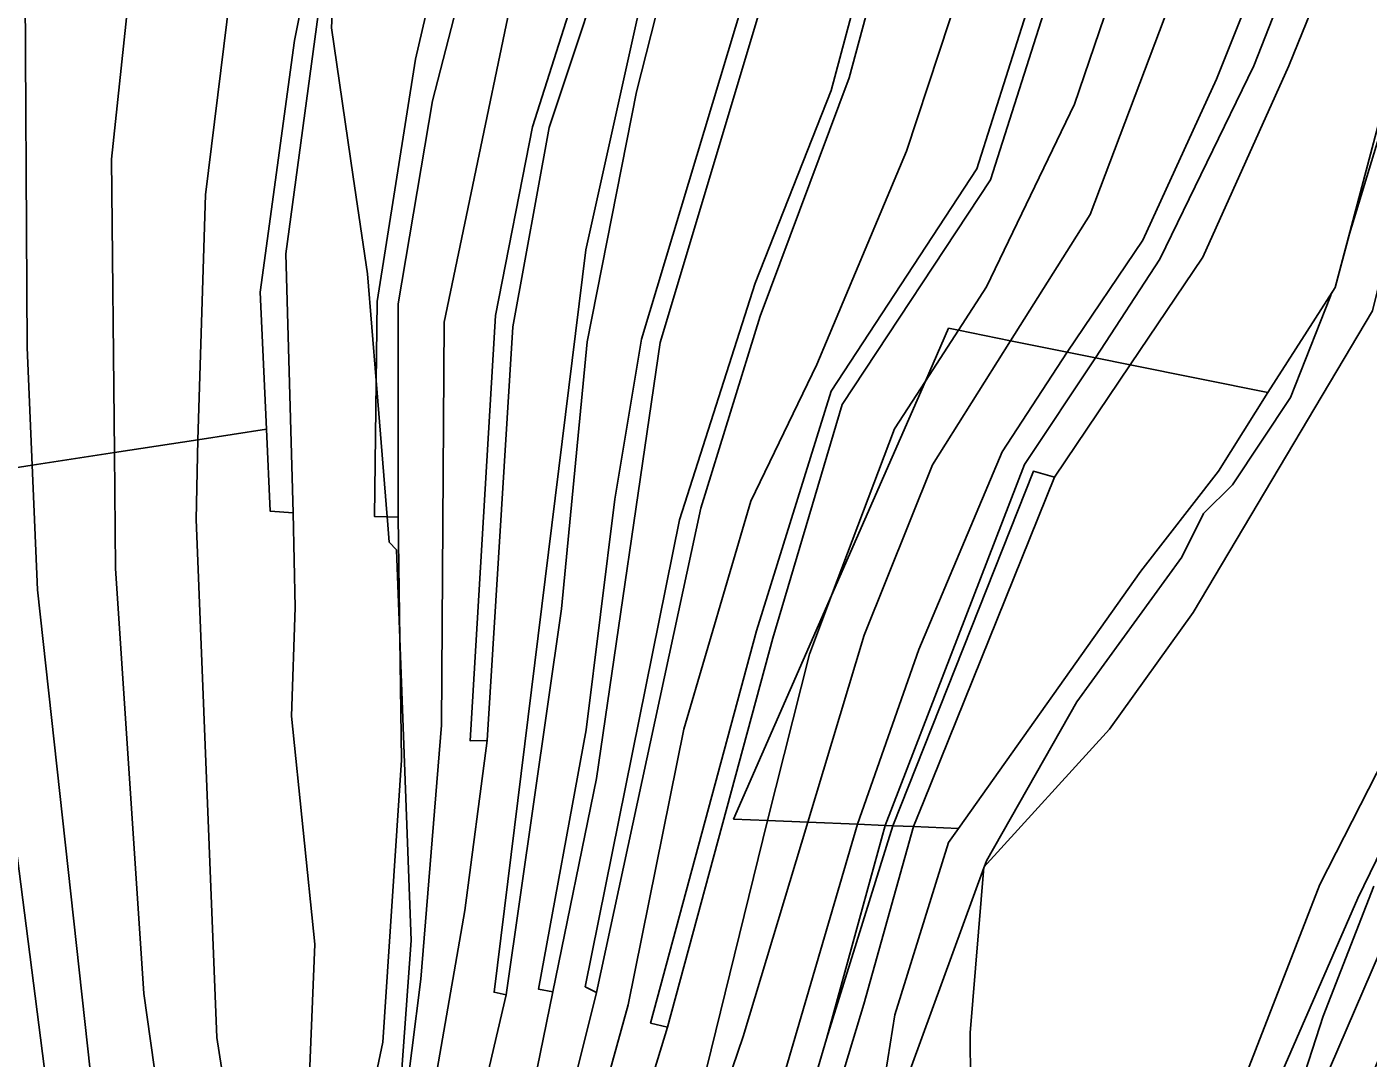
# Model space of a CAD drawing. Extents: x -502026 to -497664, y -1143484 to -1138019.
# Drawn here: x -498120.6 to -497963.2, y -1139827.2 to -1139706.1 of the extents above; entities that cross this region are included whole.
import ezdxf

# ---------------------------------------------------------------- set-up
doc = ezdxf.new("R2010")
doc.units = 0
for name, color, linetype in [('37', 7, 'Continuous'), ('43', 7, 'Continuous'), ('49', 7, 'Continuous'), ('55', 7, 'Continuous'), ('62', 7, 'Continuous'), ('7', 7, 'Continuous')]:
    doc.layers.add(name, color=color, linetype=linetype)

msp = doc.modelspace()

# ---------------------------------------------------------------- linework, layer by layer
at = {"layer": '37'}
for points in [[(-498066.35, -1139428.4), (-498071.67, -1139495.81), (-498072.86, -1139541.62), (-498075.16, -1139583.33), (-498074.29, -1139616.78), (-498075.16, -1139650.31), (-498086.23, -1139703.21), (-498090.24, -1139732.78), (-498089.38, -1139763.17), (-498092.06, -1139762.99), (-498092.49, -1139753.36), (-498093.23, -1139737.25), (-498089.2, -1139707.71), (-498077.54, -1139649.51), (-498076.23, -1139617.41), (-498076.89, -1139586.72), (-498074.96, -1139552.46), (-498073.81, -1139493.47), (-498070.92, -1139443.06), (-498067.31, -1139388.03), (-498067.8, -1139335.93), (-498065.46, -1139335.82), (-498064.21, -1139392.03)], [(-498077.06, -1139763.66), (-498079.84, -1139763.58), (-498079.52, -1139738.34), (-498075, -1139709.93), (-498061.16, -1139650.33), (-498058.42, -1139621.97), (-498055.69, -1139539.48), (-498053.41, -1139497.21), (-498051.44, -1139481.41), (-498049.46, -1139456.91), (-498051.12, -1139428.44), (-498049, -1139428.42), (-498047.79, -1139456.67), (-498049.37, -1139481.41), (-498051.74, -1139507.24), (-498054.06, -1139545.9), (-498056.91, -1139622.36), (-498059.18, -1139646.68), (-498066.19, -1139688.25), (-498073.02, -1139714.8), (-498077.06, -1139738.65)], [(-498066.59, -1139789.9), (-498068.61, -1139789.92), (-498065.64, -1139739.99), (-498061.28, -1139717.85), (-498052.27, -1139689.58), (-498046.04, -1139662.36), (-498040.73, -1139611.61), (-498036.35, -1139537.71), (-498034.3, -1139537.71), (-498038.97, -1139617.27), (-498043.83, -1139661.83), (-498051, -1139692.84), (-498059.34, -1139717.94), (-498063.59, -1139741.35)], [(-498005.16, -1139742.96), (-498014.34, -1139757.52), (-498022.36, -1139777.52), (-498028.97, -1139799.48), (-498033.7, -1139799.28), (-498028.78, -1139779.75), (-498026.18, -1139772.87), (-498015.16, -1139747.7), (-498011.29, -1139741.72)], [(-498011.29, -1139741.72), (-498015.16, -1139747.7), (-498012.44, -1139741.49)], [(-497998.5, -1139744.3), (-498006.13, -1139755.99), (-498015.93, -1139779.21), (-498023.12, -1139799.73), (-498028.97, -1139799.48), (-498022.36, -1139777.52), (-498014.34, -1139757.52), (-498005.16, -1139742.96)], [(-497995.18, -1139744.97), (-498003.53, -1139757.5), (-498019.89, -1139799.87), (-498023.12, -1139799.73), (-498015.93, -1139779.21), (-498006.13, -1139755.99), (-497998.5, -1139744.3)], [(-497991.1, -1139745.79), (-497999.99, -1139758.99), (-498002.48, -1139758.28), (-498018.98, -1139799.91), (-498019.89, -1139799.87), (-498003.53, -1139757.5), (-497995.18, -1139744.97)], [(-497974.94, -1139749.05), (-497980.76, -1139758.26), (-497989.88, -1139770), (-498011.27, -1139800.24), (-498016.57, -1139800), (-498015.34, -1139797.01), (-497999.99, -1139758.99), (-497991.1, -1139745.79)], [(-498026.18, -1139772.87), (-498018.79, -1139753.31), (-498015.16, -1139747.7)], [(-498089.38, -1139763.17), (-498089.13, -1139774.27), (-498089.58, -1139787.05), (-498086.85, -1139813.81), (-498087.91, -1139840.57), (-498089.89, -1139857.18), (-498093.65, -1139854.94), (-498098.32, -1139824.76), (-498100.75, -1139763.93), (-498100.56, -1139754.6), (-498092.49, -1139753.36), (-498092.06, -1139762.99)], [(-498093.65, -1139854.94), (-498090.24, -1139876.21), (-498090.59, -1139885.32), (-498094.94, -1139891.51), (-498103.3, -1139845.15), (-498106.91, -1139819.59), (-498110.25, -1139769.71), (-498110.34, -1139756.1), (-498100.56, -1139754.6), (-498100.75, -1139763.93), (-498098.32, -1139824.76)], [(-498094.94, -1139891.51), (-498095.2, -1139894.44), (-498103.31, -1139893.87), (-498112.84, -1139831.81), (-498119.37, -1139772.2), (-498120, -1139757.58), (-498110.34, -1139756.1), (-498110.25, -1139769.71), (-498106.91, -1139819.59), (-498103.3, -1139845.15)], [(-498103.31, -1139893.87), (-498107.69, -1139893.56), (-498118.61, -1139828.16), (-498125.76, -1139772.51), (-498126.49, -1139758.58), (-498120, -1139757.58), (-498119.37, -1139772.2), (-498112.84, -1139831.81)], [(-497999.99, -1139758.99), (-498015.34, -1139797.01), (-498016.57, -1139800), (-498018.98, -1139799.91), (-498002.48, -1139758.28)], [(-498107.69, -1139893.56), (-498112.59, -1139893.21), (-498125.72, -1139824.54), (-498135.34, -1139774.86), (-498136.5, -1139760.11), (-498126.49, -1139758.58), (-498125.76, -1139772.51), (-498118.61, -1139828.16)], [(-498033.7, -1139799.28), (-498037.67, -1139799.11), (-498026.18, -1139772.87), (-498028.78, -1139779.75)], [(-498028.97, -1139799.48), (-498036.54, -1139824.63), (-498045.96, -1139852.35), (-498054.02, -1139869.19), (-498067.24, -1139889.94), (-498089.35, -1139911.66), (-498089, -1139908.43), (-498068.91, -1139886.98), (-498058.5, -1139870.18), (-498049.91, -1139853.07), (-498040.84, -1139828.44), (-498033.7, -1139799.28)], [(-498023.12, -1139799.73), (-498038.44, -1139851.96), (-498050.22, -1139875.8), (-498066.1, -1139897.01), (-498099.21, -1139928.56), (-498099.14, -1139923.1), (-498089.35, -1139911.66), (-498067.24, -1139889.94), (-498054.02, -1139869.19), (-498045.96, -1139852.35), (-498036.54, -1139824.63), (-498028.97, -1139799.48)], [(-498019.89, -1139799.87), (-498026.76, -1139824.93), (-498033.88, -1139849.12), (-498046.65, -1139876.79), (-498063.44, -1139899.37), (-498086.39, -1139920.74), (-498099.21, -1139928.56), (-498066.1, -1139897.01), (-498050.22, -1139875.8), (-498038.44, -1139851.96), (-498023.12, -1139799.73)], [(-498016.57, -1139800), (-498022.39, -1139820.86), (-498032.69, -1139854.85), (-498044.73, -1139879.73), (-498060.86, -1139901.7), (-498079.11, -1139919.27), (-498091.25, -1139926.66), (-498099.21, -1139928.56), (-498086.39, -1139920.74), (-498063.44, -1139899.37), (-498046.65, -1139876.79), (-498033.88, -1139849.12), (-498026.76, -1139824.93), (-498018.98, -1139799.91)], [(-498011.27, -1139800.24), (-498012.45, -1139801.86), (-498018.73, -1139822.1), (-498021.49, -1139839.33), (-498040.95, -1139881.7), (-498057.13, -1139905.9), (-498079.11, -1139919.27), (-498060.86, -1139901.7), (-498044.73, -1139879.73), (-498032.69, -1139854.85), (-498022.39, -1139820.86), (-498016.57, -1139800)], [(-498018.98, -1139799.91), (-498026.76, -1139824.93), (-498019.89, -1139799.87)]]:
    msp.add_lwpolyline(points, close=True, dxfattribs=at)
for points in [[(-498028.41, -1139436.09), (-498033.35, -1139510.68), (-498034.3, -1139537.71), (-498036.35, -1139537.71), (-498040.73, -1139611.61), (-498046.04, -1139662.36), (-498052.27, -1139689.58), (-498061.28, -1139717.85), (-498065.64, -1139739.99), (-498068.61, -1139789.92), (-498066.59, -1139789.9), (-498069.22, -1139809.84), (-498075.11, -1139843.56), (-498080.42, -1139862.83), (-498083.89, -1139860.76), (-498077.54, -1139843.03), (-498074.38, -1139817.9), (-498071.95, -1139788.1), (-498071.65, -1139740.77), (-498060.25, -1139686.19), (-498053.07, -1139655.28), (-498047.94, -1139583.47), (-498047.33, -1139540.89), (-498039.88, -1139460)], [(-498020.06, -1139465.11), (-498025.61, -1139519.99), (-498029.34, -1139582.45), (-498034.08, -1139633.58), (-498039.65, -1139668.9), (-498048.98, -1139705.16), (-498055, -1139732.3), (-498065.78, -1139819.44), (-498064.39, -1139819.76), (-498068.27, -1139836.49), (-498075.87, -1139862.57), (-498080.92, -1139870.37), (-498080.42, -1139862.83), (-498075.11, -1139843.56), (-498069.22, -1139809.84), (-498066.59, -1139789.9), (-498063.59, -1139741.35), (-498059.34, -1139717.94), (-498051, -1139692.84), (-498043.83, -1139661.83), (-498038.97, -1139617.27), (-498034.3, -1139537.71), (-498033.35, -1139510.68), (-498028.41, -1139436.09)], [(-497947.02, -1139488.03), (-497958.6, -1139599), (-497967.49, -1139641.55), (-497979.55, -1139685.05), (-497995.82, -1139728.15), (-498005.16, -1139742.96), (-498011.29, -1139741.72), (-498008, -1139736.64), (-497997.64, -1139715.21), (-497987.76, -1139686.13), (-497972.57, -1139627.58), (-497968.28, -1139593.06), (-497963.44, -1139536.69), (-497953.05, -1139436.22)], [(-497965.39, -1139457.67), (-497971.46, -1139523.6), (-497974.47, -1139568.36), (-497977.72, -1139600.87), (-497981.38, -1139626.41), (-497992.56, -1139677.11), (-498007.52, -1139724.06), (-498024.94, -1139750.46), (-498033.07, -1139777.88), (-498045.43, -1139823.54), (-498047.41, -1139823.08), (-498034.97, -1139777.01), (-498026.21, -1139748.87), (-498009.11, -1139722.79), (-497994.39, -1139676.4), (-497983.84, -1139628.8), (-497980.08, -1139600.02), (-497978.52, -1139584), (-497973.05, -1139512.36), (-497966.82, -1139444.65)], [(-497923.82, -1139448.18), (-497930.64, -1139504.24), (-497945.39, -1139610.32), (-497949.96, -1139630.99), (-497957.59, -1139657.03), (-497966.3, -1139684.49), (-497976.62, -1139710.69), (-497987.64, -1139733.38), (-497995.18, -1139744.97), (-497998.5, -1139744.3), (-497989.63, -1139731.17), (-497981, -1139712.27), (-497971.86, -1139689.41), (-497958.05, -1139642.6), (-497951.31, -1139614.38), (-497934.72, -1139488.11)], [(-497917.91, -1139447.39), (-497925, -1139500.23), (-497932.41, -1139549.96), (-497935.98, -1139578.8), (-497940.21, -1139610.65), (-497944.2, -1139630.3), (-497960.47, -1139681.09), (-497972.49, -1139710.69), (-497982.58, -1139733.14), (-497991.1, -1139745.79), (-497995.18, -1139744.97), (-497987.64, -1139733.38), (-497976.62, -1139710.69), (-497966.3, -1139684.49), (-497957.59, -1139657.03), (-497949.96, -1139630.99), (-497945.39, -1139610.32), (-497930.64, -1139504.24), (-497923.82, -1139448.18)], [(-497912.33, -1139490.05), (-497920.16, -1139507.56), (-497922.15, -1139533.52), (-497929.06, -1139567.32), (-497928.3, -1139579.61), (-497931.52, -1139608.34), (-497940.43, -1139640.6), (-497957.93, -1139693.75), (-497958.55, -1139704.66), (-497967.07, -1139736.73), (-497974.94, -1139749.05), (-497991.1, -1139745.79), (-497982.58, -1139733.14), (-497972.49, -1139710.69), (-497960.47, -1139681.09), (-497944.2, -1139630.3), (-497940.21, -1139610.65), (-497935.98, -1139578.8), (-497932.41, -1139549.96), (-497925, -1139500.23), (-497917.91, -1139447.39)], [(-498040.91, -1139449.77), (-498048.09, -1139531.62), (-498049.3, -1139550.93), (-498049.46, -1139578.76), (-498054.97, -1139654.22), (-498061.96, -1139685.84), (-498060.25, -1139686.19), (-498071.65, -1139740.77), (-498071.95, -1139788.1), (-498074.38, -1139817.9), (-498077.54, -1139843.03), (-498083.89, -1139860.76), (-498086.05, -1139859.47), (-498078.83, -1139825.31), (-498076.66, -1139792.2), (-498077.06, -1139763.66), (-498077.06, -1139738.65), (-498073.02, -1139714.8), (-498066.19, -1139688.25), (-498059.18, -1139646.68), (-498056.91, -1139622.36), (-498054.06, -1139545.9), (-498051.74, -1139507.24), (-498049.37, -1139481.41)], [(-497991.45, -1139456.09), (-497997.44, -1139526.53), (-498000.47, -1139589.78), (-498012.4, -1139668.79), (-498024.1, -1139712.12), (-498034.54, -1139740.07), (-498041.52, -1139762.61), (-498053.75, -1139819.46), (-498055.09, -1139818.79), (-498044.03, -1139763.98), (-498035.14, -1139736.2), (-498026.21, -1139713.6), (-498013.35, -1139665.5), (-498002.19, -1139587.7), (-497998.91, -1139524.05), (-497994.94, -1139475.31)], [(-498019.3, -1139478.51), (-498023.63, -1139520.23), (-498027.83, -1139590.86), (-498033.05, -1139640.93), (-498037.63, -1139668.79), (-498049.08, -1139713.75), (-498054.85, -1139743.1), (-498057.89, -1139774.42), (-498064.39, -1139819.76), (-498065.78, -1139819.44), (-498055, -1139732.3), (-498048.98, -1139705.16), (-498039.65, -1139668.9), (-498034.08, -1139633.58), (-498029.34, -1139582.45), (-498025.61, -1139519.99), (-498020.06, -1139465.11)], [(-498005.81, -1139466.45), (-498010.42, -1139511.98), (-498012.48, -1139557.4), (-498013.75, -1139579.46), (-498019.14, -1139626.91), (-498025.82, -1139664.91), (-498032.4, -1139696.86), (-498046.29, -1139743.17), (-498053.75, -1139794.34), (-498058.91, -1139819.38), (-498060.59, -1139819.08), (-498054.97, -1139788.64), (-498051.6, -1139761.58), (-498048.5, -1139742.77), (-498034.62, -1139696.78), (-498022.44, -1139634.55), (-498017.2, -1139586.92), (-498014.98, -1139560.89), (-498012.76, -1139512.09), (-498008.15, -1139466.05)], [(-497934.72, -1139488.11), (-497951.31, -1139614.38), (-497958.05, -1139642.6), (-497971.86, -1139689.41), (-497981, -1139712.27), (-497989.63, -1139731.17), (-497998.5, -1139744.3), (-498005.16, -1139742.96), (-497995.82, -1139728.15), (-497979.55, -1139685.05), (-497967.49, -1139641.55), (-497958.6, -1139599), (-497947.02, -1139488.03)], [(-498061.16, -1139650.33), (-498075, -1139709.93), (-498079.52, -1139738.34), (-498079.84, -1139763.58), (-498077.06, -1139763.66), (-498076.66, -1139792.2), (-498078.83, -1139825.31), (-498086.05, -1139859.47), (-498089.89, -1139857.18), (-498087.91, -1139840.57), (-498086.85, -1139813.81), (-498089.58, -1139787.05), (-498089.13, -1139774.27), (-498089.38, -1139763.17), (-498090.24, -1139732.78), (-498086.23, -1139703.21)], [(-498013.35, -1139665.5), (-498026.21, -1139713.6), (-498035.14, -1139736.2), (-498044.03, -1139763.98), (-498055.09, -1139818.79), (-498053.75, -1139819.46), (-498061.2, -1139849.26), (-498069.03, -1139866.6), (-498082.41, -1139890.51), (-498084.8, -1139888.93), (-498080.77, -1139876.99), (-498072.45, -1139866.22), (-498064.05, -1139844.66), (-498058.91, -1139819.38), (-498053.75, -1139794.34), (-498046.29, -1139743.17), (-498032.4, -1139696.86)], [(-498002.19, -1139674.66), (-498017.39, -1139720.73), (-498027.91, -1139745.77), (-498035.63, -1139761.79), (-498043.53, -1139788.55), (-498050.06, -1139820.94), (-498058.54, -1139851.62), (-498067.05, -1139868.8), (-498080.59, -1139891.71), (-498082.41, -1139890.51), (-498069.03, -1139866.6), (-498061.2, -1139849.26), (-498053.75, -1139819.46), (-498041.52, -1139762.61), (-498034.54, -1139740.07), (-498024.1, -1139712.12), (-498012.4, -1139668.79)], [(-498034.62, -1139696.78), (-498048.5, -1139742.77), (-498051.6, -1139761.58), (-498054.97, -1139788.64), (-498060.59, -1139819.08), (-498058.91, -1139819.38), (-498064.05, -1139844.66), (-498072.45, -1139866.22), (-498080.77, -1139876.99), (-498080.92, -1139870.37), (-498075.87, -1139862.57), (-498068.27, -1139836.49), (-498064.39, -1139819.76), (-498057.89, -1139774.42), (-498054.85, -1139743.1), (-498049.08, -1139713.75), (-498037.63, -1139668.79)], [(-497994.39, -1139676.4), (-498009.11, -1139722.79), (-498026.21, -1139748.87), (-498034.97, -1139777.01), (-498047.41, -1139823.08), (-498045.43, -1139823.54), (-498053.71, -1139850.68), (-498058.58, -1139861.71), (-498068.38, -1139878.43), (-498078.94, -1139892.8), (-498080.59, -1139891.71), (-498067.05, -1139868.8), (-498058.54, -1139851.62), (-498050.06, -1139820.94), (-498043.53, -1139788.55), (-498035.63, -1139761.79), (-498027.91, -1139745.77), (-498017.39, -1139720.73), (-498002.19, -1139674.66)], [(-498053.71, -1139850.68), (-498045.43, -1139823.54), (-498033.07, -1139777.88), (-498024.94, -1139750.46), (-498007.52, -1139724.06), (-497992.56, -1139677.11)], [(-497987.76, -1139686.13), (-497997.64, -1139715.21), (-498008, -1139736.64), (-498011.29, -1139741.72), (-498012.44, -1139741.49), (-498015.16, -1139747.7), (-498018.79, -1139753.31), (-498026.18, -1139772.87), (-498037.67, -1139799.11), (-498033.7, -1139799.28), (-498040.84, -1139828.44)]]:
    msp.add_lwpolyline(points, dxfattribs=at)
at = {"layer": '43'}
for points in [[(-498013.29, -1139944.08), (-498005.22, -1139919.56), (-497999.11, -1139890.59), (-498008.91, -1139886.41), (-498027.12, -1139912.89), (-498034.71, -1139902.25), (-498022.02, -1139861.44), (-498009.79, -1139841.83), (-498009.92, -1139824.2), (-498008.3, -1139804.78), (-497993.56, -1139788.58), (-497983.73, -1139774.87), (-497962.69, -1139739.45), (-497954.71, -1139707.08), (-497950.72, -1139694.67), (-497922.62, -1139635.99), (-497910.64, -1139630.77), (-497932.6, -1139710.47), (-497938.43, -1139747.18), (-497968.84, -1139806.79), (-497979.28, -1139833.6), (-497988.34, -1139862.78), (-498000.78, -1139920.93), (-498005.08, -1139933.72)], [(-498021.49, -1139839.33), (-498018.73, -1139822.1), (-498012.45, -1139801.86), (-498011.27, -1139800.24), (-497989.88, -1139770), (-497980.76, -1139758.26), (-497974.94, -1139749.05), (-497967.07, -1139736.73), (-497958.55, -1139704.66)], [(-497962.69, -1139739.45), (-497983.73, -1139774.87), (-497993.56, -1139788.58), (-498008.3, -1139804.78), (-498009.92, -1139824.2), (-498009.79, -1139841.83)]]:
    msp.add_lwpolyline(points, dxfattribs=at)
at = {"layer": '49'}
msp.add_lwpolyline([(-498000.7, -1139937.46), (-497994.32, -1139914.64), (-497983.73, -1139862.4), (-497976.51, -1139836.21), (-497964.38, -1139808.4), (-497935.05, -1139748.1), (-497932.6, -1139710.47), (-497910.64, -1139630.77), (-497887.42, -1139493.76), (-497883.33, -1139503.11), (-497903.24, -1139632.83), (-497922.77, -1139716.33), (-497930.91, -1139748.44), (-497957.93, -1139805.74), (-497970.52, -1139834.98), (-497978.97, -1139863.32), (-497989.72, -1139912.63), (-497997.51, -1139939.38)], dxfattribs=at)
at = {"layer": '55'}
for points in [[(-498005.08, -1139933.72), (-498000.78, -1139920.93), (-497988.34, -1139862.78), (-497979.28, -1139833.6), (-497968.84, -1139806.79), (-497938.43, -1139747.18), (-497932.6, -1139710.47), (-497935.05, -1139748.1), (-497964.38, -1139808.4), (-497976.51, -1139836.21), (-497983.73, -1139862.4), (-497994.32, -1139914.64), (-498000.7, -1139937.46)], [(-497997.51, -1139939.38), (-497989.72, -1139912.63), (-497978.97, -1139863.32), (-497970.52, -1139834.98), (-497957.93, -1139805.74), (-497930.91, -1139748.44), (-497922.77, -1139716.33), (-497928.81, -1139750.16), (-497937.56, -1139768.69), (-497955.99, -1139812.55), (-497966.39, -1139838.27), (-497975.41, -1139866.55), (-497982.83, -1139901.29), (-497992.15, -1139937.92)]]:
    msp.add_lwpolyline(points, dxfattribs=at)
at = {"layer": '62'}
for points in [[(-497955.72, -1139698.62), (-497965.39, -1139730.4), (-497967.07, -1139736.73), (-497967.54, -1139737.46), (-497967.62, -1139737.75), (-497972.31, -1139749.62), (-497979.09, -1139759.87), (-497982.5, -1139763.25), (-497985.06, -1139768.37), (-497997.37, -1139785.37), (-498008, -1139804), (-498008.27, -1139804.75), (-498008.3, -1139804.83), (-498022.87, -1139844.75), (-498029.22, -1139865.25), (-498033.47, -1139872), (-498041.97, -1139887.25), (-498049.51, -1139894.51), (-498057.13, -1139905.9), (-498064.03, -1139910.1), (-498076.55, -1139921.24), (-498092.26, -1139935.22)], [(-498084.47, -1139697.75), (-498084.87, -1139706.25), (-498082.32, -1139723.71), (-498080.66, -1139735.12), (-498079.64, -1139747.64), (-498078.34, -1139763.62), (-498078.3, -1139764.06), (-498078.09, -1139766.62), (-498077.25, -1139767.5), (-498076.86, -1139777.89), (-498075.53, -1139813.37), (-498077.25, -1139837.12)], [(-498077.25, -1139837.12), (-498075.53, -1139813.37), (-498076.86, -1139777.89), (-498077.25, -1139767.5), (-498078.09, -1139766.62), (-498078.3, -1139764.06), (-498078.34, -1139763.62), (-498079.64, -1139747.64), (-498080.66, -1139735.12), (-498082.32, -1139723.71), (-498084.87, -1139706.25), (-498084.47, -1139697.75)], [(-498022.87, -1139844.75), (-498008.3, -1139804.83), (-498008.27, -1139804.75), (-498008, -1139804), (-497997.37, -1139785.37), (-497985.06, -1139768.37), (-497982.5, -1139763.25), (-497979.09, -1139759.87), (-497972.31, -1139749.62), (-497967.62, -1139737.75), (-497967.54, -1139737.46), (-497967.07, -1139736.73), (-497965.39, -1139730.4), (-497955.72, -1139698.62)], [(-498092.26, -1139935.22), (-498076.55, -1139921.24), (-498075.01, -1139920.31), (-498049.57, -1139915.41), (-498034.71, -1139902.25), (-498027.12, -1139912.89), (-498026.35, -1139913.12), (-498012.66, -1139897), (-498010.12, -1139893.62), (-498005.02, -1139888.07), (-497996.09, -1139878.37), (-497990.1, -1139871.02), (-497983.95, -1139863.47), (-497980.81, -1139859.62), (-497980.81, -1139857.12), (-497972.72, -1139837.62), (-497972.31, -1139834.12), (-497968.47, -1139822.25), (-497962.53, -1139807)], [(-497962.53, -1139807), (-497968.47, -1139822.25), (-497972.31, -1139834.12)]]:
    msp.add_lwpolyline(points, dxfattribs=at)
at = {"layer": '7'}
for points in [[(-498094.45, -1139338.02), (-498088.9, -1139371.17), (-498087.23, -1139404.25), (-498087.84, -1139445.01), (-498089.6, -1139487.94), (-498087.62, -1139644.76), (-498094.67, -1139685.17), (-498099.68, -1139725.84), (-498100.56, -1139754.6), (-498110.34, -1139756.1), (-498110.7, -1139721.65), (-498105.45, -1139672.24), (-498101.13, -1139592.41), (-498104.78, -1139541.38), (-498107.52, -1139479.34), (-498107.21, -1139432.2), (-498111.17, -1139382.71), (-498115.73, -1139344.01), (-498121.96, -1139300.29), (-498134.14, -1139226.27), (-498115.35, -1139211.93), (-498111.16, -1139210.99), (-498097.11, -1139304.41)], [(-498110.34, -1139756.1), (-498120, -1139757.58), (-498120.59, -1139743.77), (-498120.89, -1139695.26), (-498119.27, -1139665.22), (-498115.65, -1139610.54), (-498119.53, -1139572.05), (-498131.58, -1139464.62), (-498131.88, -1139461.86), (-498127.2, -1139461.06), (-498129.48, -1139421.38), (-498142.25, -1139326.64), (-498151.82, -1139270.38), (-498157.62, -1139244.19), (-498134.14, -1139226.27), (-498121.96, -1139300.29), (-498115.73, -1139344.01), (-498111.17, -1139382.71), (-498107.21, -1139432.2), (-498107.52, -1139479.34), (-498104.78, -1139541.38), (-498101.13, -1139592.41), (-498105.45, -1139672.24), (-498110.7, -1139721.65)], [(-498092.49, -1139753.36), (-498100.56, -1139754.6), (-498099.68, -1139725.84), (-498094.67, -1139685.17), (-498087.62, -1139644.76), (-498089.6, -1139487.94), (-498087.84, -1139445.01), (-498087.23, -1139404.25), (-498088.9, -1139371.17), (-498094.45, -1139338.02), (-498077.53, -1139338.21), (-498077.6, -1139336.45), (-498067.8, -1139335.93), (-498067.31, -1139388.03), (-498070.92, -1139443.06), (-498073.81, -1139493.47), (-498074.96, -1139552.46), (-498076.89, -1139586.72), (-498076.23, -1139617.41), (-498077.54, -1139649.51), (-498089.2, -1139707.71), (-498093.23, -1139737.25)], [(-498120, -1139757.58), (-498126.49, -1139758.58), (-498128.8, -1139714.73), (-498128.54, -1139643.9), (-498136.4, -1139569.05), (-498153.67, -1139468.6), (-498131.58, -1139464.62), (-498119.53, -1139572.05), (-498115.65, -1139610.54), (-498119.27, -1139665.22), (-498120.89, -1139695.26), (-498120.59, -1139743.77)]]:
    msp.add_lwpolyline(points, close=True, dxfattribs=at)

doc.saveas('drawing.dxf')
